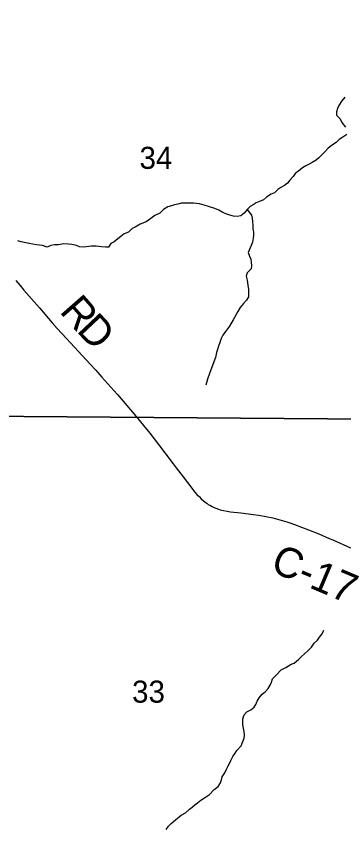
# Model space of a CAD drawing. Extents: x 0 to 34, y 0 to 22.
# Drawn here: x 15.702 to 16.323, y 15.132 to 16.673 of the extents above; entities that cross this region are included whole.
import ezdxf

# ---------------------------------------------------------------- set-up
doc = ezdxf.new("R2010")
doc.units = 0
for name, color, linetype in [('GM_X_Corporation', 7, 'Continuous'), ('GM_X_County_Road', 7, 'Continuous'), ('GM_X_County_Road_Text', 7, 'Continuous'), ('GM_X_Minor_River', 7, 'Continuous'), ('GM_X_Section_Text', 7, 'Continuous')]:
    doc.layers.add(name, color=color, linetype=linetype)

msp = doc.modelspace()

# ---------------------------------------------------------------- linework, layer by layer
at = {"layer": 'GM_X_Corporation'}
for points in [[(15.4816, 16.9282), (16.466, 16.9214), (16.4563, 15.9084), (15.4691, 15.9163)], [(15.4691, 15.9163), (16.4563, 15.9084), (16.441, 14.8856), (15.4475, 14.9085)]]:
    msp.add_lwpolyline(points, close=True, dxfattribs=at)
at = {"layer": 'GM_X_County_Road'}
msp.add_lwpolyline([(15.7011, 16.1723), (15.7095, 16.1624), (15.7167, 16.154), (15.7459, 16.12), (15.7702, 16.0919), (15.7796, 16.0813), (15.7972, 16.062), (15.8419, 16.0133), (15.8527, 16.0017), (15.8644, 15.989), (15.8872, 15.9637), (15.8939, 15.956), (15.9291, 15.914), (15.9431, 15.8972), (15.9551, 15.8825), (15.9635, 15.8717), (15.9714, 15.8612), (15.9994, 15.8241), (16.005, 15.8168), (16.0184, 15.7994), (16.0347, 15.7779), (16.0377, 15.774), (16.0405, 15.7704), (16.0444, 15.7663), (16.049, 15.7617), (16.0527, 15.7579), (16.0599, 15.7517), (16.0631, 15.7495), (16.066, 15.7475), (16.0701, 15.745), (16.0735, 15.7432), (16.0781, 15.741), (16.0805, 15.74), (16.0851, 15.7384), (16.0885, 15.7374), (16.0949, 15.7359), (16.1015, 15.7347), (16.1083, 15.7336), (16.1277, 15.7312), (16.1424, 15.7294), (16.1512, 15.7284), (16.1617, 15.7268), (16.1881, 15.7217), (16.1929, 15.7206), (16.2013, 15.7184), (16.2149, 15.7142), (16.2202, 15.7125), (16.2296, 15.7091), (16.2559, 15.6991), (16.2751, 15.6914), (16.295, 15.683), (16.302, 15.68), (16.3356, 15.665)], dxfattribs=at)
at = {"layer": 'GM_X_Minor_River'}
for points in [[(16.3245, 16.5195), (16.319, 16.5126), (16.313, 16.5041), (16.3105, 16.4984), (16.3087, 16.4923), (16.3092, 16.4854), (16.3157, 16.4787), (16.3189, 16.4719), (16.3259, 16.4629)], [(16.3284, 16.4493), (16.3209, 16.4438), (16.3138, 16.4392), (16.3082, 16.4337), (16.2995, 16.4283), (16.2924, 16.4225), (16.2869, 16.4163), (16.2757, 16.4047), (16.2701, 16.4), (16.2626, 16.3957), (16.2569, 16.3926), (16.2506, 16.3894), (16.2446, 16.3855), (16.2371, 16.3797), (16.2315, 16.3754), (16.2266, 16.3693), (16.2203, 16.3623), (16.2159, 16.3565), (16.2102, 16.3523), (16.2035, 16.3484), (16.1975, 16.3448), (16.1911, 16.3386), (16.1848, 16.3359), (16.1765, 16.33), (16.1705, 16.325), (16.163, 16.3218), (16.1566, 16.3194), (16.151, 16.3159), (16.145, 16.3124), (16.1398, 16.3066), (16.1342, 16.3), (16.1278, 16.295), (16.1207, 16.2937), (16.1134, 16.2944), (16.107, 16.2962), (16.0994, 16.2983), (16.0936, 16.3009), (16.086, 16.3053), (16.0783, 16.3086), (16.0661, 16.3125), (16.0581, 16.3151), (16.0494, 16.3172), (16.038, 16.3185), (16.0274, 16.3187), (16.0205, 16.319), (16.0149, 16.3185), (16.0081, 16.3169), (16.002, 16.3156), (15.996, 16.3136), (15.9892, 16.3116)], [(15.9892, 16.3116), (15.9813, 16.3065), (15.9739, 16.2995), (15.9645, 16.2956), (15.957, 16.2898), (15.948, 16.2831), (15.9371, 16.2788), (15.9273, 16.2733), (15.9217, 16.2709), (15.9146, 16.2639), (15.9067, 16.2604), (15.9003, 16.2557), (15.8943, 16.2514), (15.8876, 16.2452), (15.8812, 16.2421), (15.8768, 16.2356), (15.8711, 16.2351), (15.8635, 16.2361), (15.8533, 16.2371), (15.8438, 16.2369), (15.8298, 16.2351), (15.8222, 16.2361), (15.8161, 16.2383), (15.8074, 16.2401), (15.8009, 16.2411), (15.7918, 16.2417), (15.782, 16.2396), (15.7748, 16.2395), (15.7676, 16.2386), (15.7604, 16.2354), (15.7517, 16.2387), (15.7403, 16.24), (15.7334, 16.2407), (15.7266, 16.2421), (15.7205, 16.2435), (15.7114, 16.2452), (15.7053, 16.247)], [(16.1398, 16.3066), (16.1479, 16.2957), (16.1488, 16.29), (16.1496, 16.2836), (16.1501, 16.2768), (16.1506, 16.2703), (16.1515, 16.2639), (16.1516, 16.2578), (16.1509, 16.2521), (16.1495, 16.2448), (16.1474, 16.2384), (16.1415, 16.2253), (16.1439, 16.2185), (16.1463, 16.2125), (16.1475, 16.2064), (16.148, 16.2004), (16.147, 16.1943), (16.1399, 16.1869), (16.1377, 16.1804), (16.1394, 16.1725), (16.1407, 16.1634), (16.142, 16.1547), (16.1424, 16.1486), (16.1422, 16.1414), (16.1381, 16.1345), (16.1326, 16.1283), (16.1266, 16.121), (16.1218, 16.1133), (16.1185, 16.1076), (16.113, 16.0976), (16.1064, 16.0857), (16.0986, 16.0753), (16.0934, 16.0687), (16.0905, 16.0622), (16.0876, 16.0546), (16.0854, 16.0473), (16.0832, 16.0412), (16.0818, 16.0355), (16.0797, 16.026), (16.0746, 16.013), (16.0681, 15.9954), (16.0645, 15.985), (16.0627, 15.9778), (16.0613, 15.9734)], [(16.1003, 15.245), (16.1032, 15.2504), (16.1061, 15.2557), (16.1086, 15.2619), (16.1126, 15.2692), (16.1166, 15.2754), (16.1198, 15.2808), (16.128, 15.2897), (16.1316, 15.2974), (16.134, 15.3043), (16.1343, 15.3097), (16.1337, 15.3165), (16.1324, 15.3229), (16.1315, 15.329), (16.1312, 15.3407), (16.1337, 15.348), (16.1389, 15.3539), (16.1464, 15.3575), (16.1527, 15.3626), (16.156, 15.368), (16.1588, 15.3741), (16.1621, 15.3807), (16.168, 15.3877), (16.1743, 15.3924), (16.1795, 15.3982), (16.1831, 15.4044), (16.1856, 15.4105), (16.1877, 15.4166), (16.1951, 15.424), (16.204, 15.4334), (16.2126, 15.4382), (16.2178, 15.441), (16.2231, 15.4441), (16.2287, 15.4465), (16.2369, 15.4532), (16.2428, 15.4587), (16.248, 15.4638), (16.2554, 15.4704), (16.2613, 15.4766), (16.2668, 15.484), (16.2727, 15.4898), (16.2768, 15.4953), (16.2819, 15.5018), (16.2852, 15.5088)], [(15.9863, 15.1307), (15.9907, 15.1369), (15.9955, 15.1424), (16.0041, 15.1491), (16.0145, 15.1581), (16.0227, 15.1624), (16.0301, 15.1695), (16.0353, 15.173), (16.0405, 15.1773), (16.0457, 15.1813), (16.0517, 15.1864), (16.0606, 15.1919), (16.0685, 15.197), (16.0773, 15.2064), (16.0844, 15.2126), (16.0892, 15.2192), (16.0909, 15.225), (16.0923, 15.2307), (16.0974, 15.2384), (16.1003, 15.245)]]:
    msp.add_lwpolyline(points, dxfattribs=at)

# ---------------------------------------------------------------- texts
at = {"layer": 'GM_X_County_Road_Text'}
for s, height, rotation, p in [('R', 0.0568, 311.2715, (15.7826, 16.1128)), ('D', 0.0568, 313.3737, (15.8148, 16.0761)), ('C-17', 0.05682, 337.0495, (16.1812, 15.6217))]:
    msp.add_text(s, height=height, rotation=rotation, dxfattribs=at).set_placement(p)
at = {"layer": 'GM_X_Section_Text'}
for s, p in [('34', (15.9356, 16.3838)), ('33', (15.9215, 15.3713))]:
    msp.add_text(s, height=0.04186, rotation=0, dxfattribs=at).set_placement(p)

doc.saveas('drawing.dxf')
